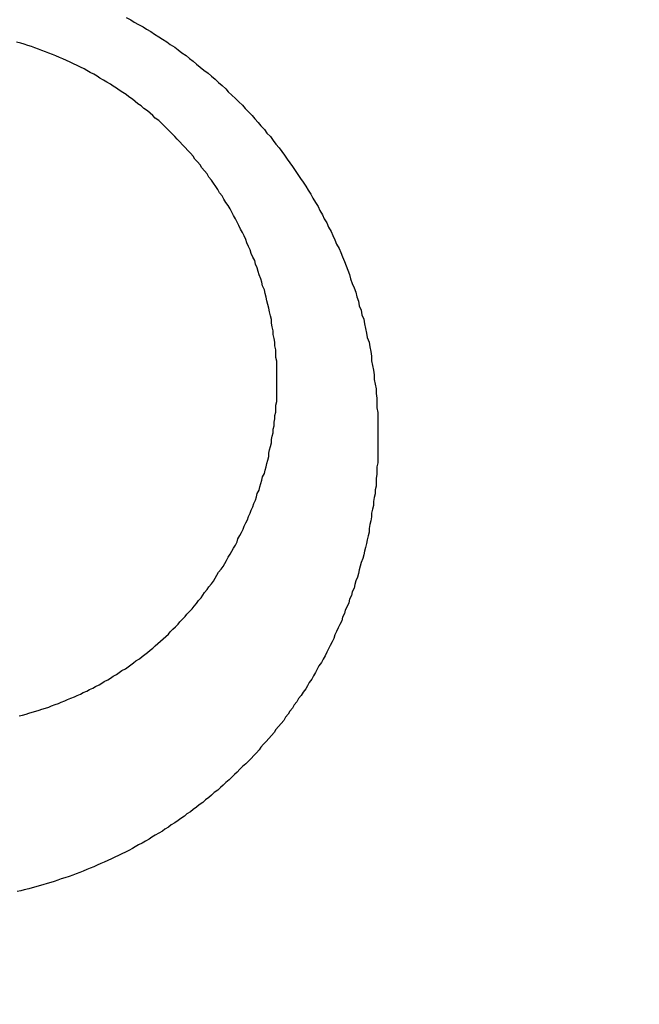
# Model space of a CAD drawing. Header units: millimetres. Extents: x 11979 to 23691, y 12825 to 41978.
# Tile 630 of 656: x 21626.115 to 21626.82, y 40483.169 to 40484.289. Entities that reach past the tile are written whole.
import ezdxf

# ---------------------------------------------------------------- set-up
doc = ezdxf.new("R2010")
doc.units = ezdxf.units.MM
for name, color, linetype in [('- niebieska cienka - izolacja', 120, 'Continuous'), ('-WYMIAR', 8, 'Continuous'), ('PROJEKTOWANE', 5, 'Continuous')]:
    doc.layers.add(name, color=color, linetype=linetype)
doc.styles.get("Standard").update_dxf_attribs({"font": 'arial.ttf'})
doc.dimstyles.new('CZA-KROPKA-50', dxfattribs={"dimtxt": 12, "dimasz": 1, "dimexe": 2, "dimexo": 25, "dimgap": 4, "dimtad": 1, "dimdec": 1, "dimrnd": 0.5, "dimzin": 9, "dimdsep": 46, "dimtxsty": 'Standard', "dimblk": 'CZA-KROPKA', "dimblk1": 'CZA-KROPKA', "dimblk2": 'CZA-KROPKA', "dimsah": 1, "dimcen": -20, "dimse1": 1, "dimse2": 1, "dimclrd": 8, "dimclre": 8, "dimclrt": 9, "dimadec": 0, "dimazin": 0, "dimtfac": 1, "dimtdec": 1, "dimtmove": 1, "dimatfit": 3, "dimldrblk": 'CZA-KROPKA', "dimfxl": 1, "dimtolj": 1, "dimtzin": 9, "dimarcsym": 0})

# ---------------------------------------------------------------- blocks, each defined once
blk = doc.blocks.new('CZA-KROPKA')
at = {"layer": '-WYMIAR', "linetype": 'ByBlock'}
for p, q in [((0, 10), (0, -10)), ((5, 0), (-5, 0))]:
    blk.add_line(p, q, dxfattribs=at)
at = {"layer": '-WYMIAR', "linetype": 'ByBlock', "const_width": 2.5}
blk.add_lwpolyline([(-1.25, 0, 1), (1.25, 0, 1)], format="xyb", close=True, dxfattribs=at)
blk = doc.blocks.new('*D1572')
at = {"layer": '-WYMIAR', "color": 8, "lineweight": -2}
blk.add_line((19929.2678, 40021.6846), (22203.2678, 40021.6846), dxfattribs=at)
at = {"layer": 'Defpoints', "color": 0}
for p in [(19928.2678, 40529.3414), (22204.2678, 40500.3414), (22204.2678, 40021.6846)]:
    blk.add_point(p, dxfattribs=at)
at = {"layer": '-WYMIAR', "color": 8, "lineweight": -2, "rotation": 180}
blk.add_blockref('CZA-KROPKA', (19928.2678, 40021.6846), dxfattribs=at)
at = {"layer": '-WYMIAR', "color": 8, "lineweight": -2}
blk.add_blockref('CZA-KROPKA', (22204.2678, 40021.6846), dxfattribs=at)
at = {"layer": '-WYMIAR', "color": 9, "insert": (21066.2678, 40031.8115), "char_height": 12, "attachment_point": 5}
blk.add_mtext('\\A1;2276', dxfattribs=at)
blk = doc.blocks.new('Pisuar NOVA PRO ze zintegrowanym ceramicznym sitkiem')
for points in [[(0.020813, -0.190499, 0), (0.020863, -0.190525, 0), (0.020903, -0.190551, 0), (0.020953, -0.190577, 0), (0.021003, -0.190605, 0), (0.021043, -0.190632, 0), (0.021093, -0.19066, 0), (0.021133, -0.190689, 0), (0.021183, -0.190718, 0), (0.021223, -0.190747, 0), (0.021273, -0.190777, 0), (0.021313, -0.190807, 0), (0.021363, -0.190837, 0), (0.021403, -0.190868, 0), (0.021443, -0.1909, 0), (0.021493, -0.190932, 0), (0.021533, -0.190964, 0), (0.021573, -0.190997, 0), (0.021613, -0.19103, 0), (0.021653, -0.191063, 0), (0.021693, -0.191097, 0), (0.021743, -0.191132, 0), (0.021783, -0.191166, 0), (0.021823, -0.191201, 0), (0.021863, -0.191237, 0), (0.021903, -0.191273, 0), (0.021943, -0.191309, 0), (0.021973, -0.191346, 0), (0.022013, -0.191383, 0), (0.022053, -0.19142, 0), (0.022093, -0.191458, 0), (0.022133, -0.191496, 0), (0.022163, -0.191534, 0), (0.022203, -0.191573, 0), (0.022243, -0.191612, 0), (0.022273, -0.191652, 0), (0.022313, -0.191692, 0), (0.022343, -0.191732, 0), (0.022383, -0.191772, 0), (0.022413, -0.191813, 0), (0.022453, -0.191854, 0), (0.022483, -0.191896, 0), (0.022513, -0.191938, 0), (0.022553, -0.19198, 0), (0.022583, -0.192022, 0), (0.022613, -0.192065, 0), (0.022643, -0.192108, 0), (0.022673, -0.192151, 0), (0.022703, -0.192195, 0), (0.022733, -0.192239, 0), (0.022763, -0.192283, 0), (0.022793, -0.192328, 0), (0.022823, -0.192373, 0), (0.022853, -0.192418, 0), (0.022883, -0.192463, 0), (0.022913, -0.192509, 0), (0.022933, -0.192555, 0), (0.022963, -0.192601, 0), (0.022993, -0.192647, 0), (0.023013, -0.192694, 0), (0.023043, -0.192741, 0), (0.023063, -0.192788, 0), (0.023093, -0.192835, 0), (0.023113, -0.192883, 0), (0.023143, -0.192931, 0), (0.023163, -0.192979, 0), (0.023183, -0.193027, 0), (0.023203, -0.193076, 0), (0.023233, -0.193124, 0), (0.023253, -0.193173, 0), (0.023273, -0.193222, 0), (0.023293, -0.193272, 0), (0.023313, -0.193321, 0), (0.023333, -0.193371, 0), (0.023353, -0.193421, 0), (0.023363, -0.193471, 0), (0.023383, -0.193522, 0), (0.023403, -0.193572, 0), (0.023423, -0.193623, 0), (0.023433, -0.193674, 0), (0.023453, -0.193725, 0), (0.023463, -0.193776, 0), (0.023483, -0.193827, 0), (0.023493, -0.193879, 0), (0.023513, -0.193931, 0), (0.023523, -0.193982, 0), (0.023533, -0.194034, 0), (0.023543, -0.194087, 0), (0.023553, -0.194139, 0), (0.023573, -0.194191, 0), (0.023583, -0.194244, 0), (0.023593, -0.194296, 0), (0.023603, -0.194349, 0), (0.023603, -0.194402, 0), (0.023613, -0.194455, 0), (0.023623, -0.194508, 0), (0.023633, -0.194561, 0), (0.023633, -0.194615, 0), (0.023643, -0.194668, 0), (0.023653, -0.194722, 0), (0.023653, -0.194775, 0), (0.023663, -0.194829, 0), (0.023663, -0.194882, 0), (0.023663, -0.194936, 0), (0.023673, -0.19499, 0), (0.023673, -0.195044, 0), (0.023673, -0.195098, 0), (0.023673, -0.195151, 0), (0.023673, -0.195205, 0), (0.023673, -0.195259, 0), (0.023673, -0.195313, 0), (0.023673, -0.195367, 0), (0.023673, -0.195421, 0), (0.023673, -0.195475, 0)], [(0.022523, -0.19467, 0), (0.022523, -0.194626, 0), (0.022523, -0.194583, 0), (0.022523, -0.194539, 0), (0.022523, -0.194495, 0), (0.022523, -0.194452, 0), (0.022523, -0.194408, 0), (0.022513, -0.194364, 0), (0.022513, -0.194321, 0), (0.022513, -0.194278, 0), (0.022503, -0.194234, 0), (0.022503, -0.194191, 0), (0.022493, -0.194148, 0), (0.022483, -0.194104, 0), (0.022483, -0.194061, 0), (0.022473, -0.194018, 0), (0.022463, -0.193975, 0), (0.022463, -0.193933, 0), (0.022453, -0.19389, 0), (0.022443, -0.193847, 0), (0.022433, -0.193805, 0), (0.022423, -0.193762, 0), (0.022413, -0.19372, 0), (0.022403, -0.193678, 0), (0.022393, -0.193636, 0), (0.022383, -0.193594, 0), (0.022363, -0.193552, 0), (0.022353, -0.19351, 0), (0.022343, -0.193469, 0), (0.022323, -0.193427, 0), (0.022313, -0.193386, 0), (0.022303, -0.193345, 0), (0.022283, -0.193304, 0), (0.022273, -0.193263, 0), (0.022253, -0.193223, 0), (0.022233, -0.193182, 0), (0.022223, -0.193142, 0), (0.022203, -0.193102, 0), (0.022183, -0.193062, 0), (0.022173, -0.193023, 0), (0.022153, -0.192983, 0), (0.022133, -0.192944, 0), (0.022113, -0.192905, 0), (0.022093, -0.192866, 0), (0.022073, -0.192828, 0), (0.022053, -0.192789, 0), (0.022033, -0.192751, 0), (0.022013, -0.192713, 0), (0.021993, -0.192676, 0), (0.021973, -0.192638, 0), (0.021943, -0.192601, 0), (0.021923, -0.192564, 0), (0.021903, -0.192527, 0), (0.021873, -0.192491, 0), (0.021853, -0.192455, 0), (0.021833, -0.192419, 0), (0.021803, -0.192383, 0), (0.021783, -0.192348, 0), (0.021753, -0.192313, 0), (0.021733, -0.192278, 0), (0.021703, -0.192243, 0), (0.021673, -0.192209, 0), (0.021653, -0.192175, 0), (0.021623, -0.192141, 0), (0.021593, -0.192108, 0), (0.021573, -0.192075, 0), (0.021543, -0.192042, 0), (0.021513, -0.19201, 0), (0.021483, -0.191977, 0), (0.021453, -0.191945, 0), (0.021423, -0.191914, 0), (0.021393, -0.191883, 0), (0.021363, -0.191852, 0), (0.021333, -0.191821, 0), (0.021303, -0.191791, 0), (0.021273, -0.191761, 0), (0.021243, -0.191731, 0), (0.021213, -0.191701, 0), (0.021183, -0.191672, 0), (0.021143, -0.191644, 0), (0.021113, -0.191615, 0), (0.021083, -0.191587, 0), (0.021053, -0.19156, 0), (0.021013, -0.191532, 0), (0.020983, -0.191505, 0), (0.020943, -0.191479, 0), (0.020913, -0.191453, 0), (0.020883, -0.191427, 0), (0.020843, -0.191401, 0), (0.020813, -0.191376, 0), (0.020773, -0.191351, 0), (0.020733, -0.191327, 0), (0.020703, -0.191303, 0), (0.020663, -0.191279, 0), (0.020633, -0.191256, 0), (0.020593, -0.191233, 0), (0.020553, -0.19121, 0), (0.020513, -0.191188, 0), (0.020483, -0.191166, 0), (0.020443, -0.191145, 0), (0.020403, -0.191124, 0), (0.020363, -0.191103, 0), (0.020333, -0.191083, 0), (0.020293, -0.191063, 0), (0.020253, -0.191044, 0), (0.020213, -0.191025, 0), (0.020173, -0.191006, 0), (0.020133, -0.190988, 0), (0.020093, -0.19097, 0), (0.020053, -0.190953, 0), (0.020013, -0.190936, 0), (0.019973, -0.19092, 0), (0.019933, -0.190904, 0), (0.019893, -0.190888, 0), (0.019853, -0.190873, 0), (0.019813, -0.190858, 0), (0.019773, -0.190844, 0), (0.019733, -0.19083, 0), (0.019693, -0.190816, 0), (0.019653, -0.190803, 0), (0.019613, -0.190791, 0), (0.019563, -0.190779, 0)], [(0.019593, -0.198441, 0), (0.019633, -0.198431, 0), (0.019673, -0.198421, 0), (0.019703, -0.19841, 0), (0.019743, -0.198399, 0), (0.019783, -0.198388, 0), (0.019823, -0.198377, 0), (0.019853, -0.198365, 0), (0.019893, -0.198352, 0), (0.019933, -0.19834, 0), (0.019963, -0.198326, 0), (0.020003, -0.198313, 0), (0.020043, -0.198299, 0), (0.020073, -0.198285, 0), (0.020113, -0.198271, 0), (0.020143, -0.198256, 0), (0.020183, -0.19824, 0), (0.020223, -0.198225, 0), (0.020253, -0.198209, 0), (0.020293, -0.198193, 0), (0.020323, -0.198176, 0), (0.020363, -0.198159, 0), (0.020393, -0.198141, 0), (0.020433, -0.198124, 0), (0.020463, -0.198105, 0), (0.020503, -0.198087, 0), (0.020533, -0.198068, 0), (0.020563, -0.198049, 0), (0.020603, -0.198029, 0), (0.020633, -0.19801, 0), (0.020663, -0.197989, 0), (0.020703, -0.197969, 0), (0.020733, -0.197948, 0), (0.020763, -0.197926, 0), (0.020803, -0.197905, 0), (0.020833, -0.197883, 0), (0.020863, -0.19786, 0), (0.020893, -0.197838, 0), (0.020923, -0.197814, 0), (0.020963, -0.197791, 0), (0.020993, -0.197767, 0), (0.021023, -0.197743, 0), (0.021053, -0.197719, 0), (0.021083, -0.197694, 0), (0.021113, -0.197669, 0), (0.021143, -0.197643, 0), (0.021173, -0.197617, 0), (0.021203, -0.197591, 0), (0.021233, -0.197565, 0), (0.021263, -0.197538, 0), (0.021293, -0.197511, 0), (0.021313, -0.197483, 0), (0.021343, -0.197455, 0), (0.021373, -0.197427, 0), (0.021403, -0.197399, 0), (0.021423, -0.19737, 0), (0.021453, -0.197341, 0), (0.021483, -0.197312, 0), (0.021503, -0.197282, 0), (0.021533, -0.197253, 0), (0.021563, -0.197222, 0), (0.021583, -0.197192, 0), (0.021613, -0.197161, 0), (0.021633, -0.19713, 0), (0.021663, -0.197099, 0), (0.021683, -0.197068, 0), (0.021703, -0.197036, 0), (0.021733, -0.197004, 0), (0.021753, -0.196972, 0), (0.021783, -0.19694, 0), (0.021803, -0.196907, 0), (0.021823, -0.196874, 0), (0.021843, -0.196841, 0), (0.021863, -0.196807, 0), (0.021893, -0.196774, 0), (0.021913, -0.19674, 0), (0.021933, -0.196706, 0), (0.021953, -0.196672, 0), (0.021973, -0.196637, 0), (0.021993, -0.196603, 0), (0.022013, -0.196568, 0), (0.022033, -0.196533, 0), (0.022053, -0.196498, 0), (0.022073, -0.196463, 0), (0.022083, -0.196427, 0), (0.022103, -0.196391, 0), (0.022123, -0.196355, 0), (0.022143, -0.196319, 0), (0.022153, -0.196283, 0), (0.022173, -0.196247, 0), (0.022193, -0.19621, 0), (0.022203, -0.196173, 0), (0.022223, -0.196137, 0), (0.022233, -0.1961, 0), (0.022253, -0.196063, 0), (0.022263, -0.196025, 0), (0.022283, -0.195988, 0), (0.022293, -0.19595, 0), (0.022303, -0.195913, 0), (0.022323, -0.195875, 0), (0.022333, -0.195837, 0), (0.022343, -0.195799, 0), (0.022353, -0.195761, 0), (0.022363, -0.195723, 0), (0.022383, -0.195685, 0), (0.022393, -0.195647, 0), (0.022403, -0.195608, 0), (0.022413, -0.19557, 0), (0.022423, -0.195531, 0), (0.022433, -0.195492, 0), (0.022433, -0.195454, 0), (0.022443, -0.195415, 0), (0.022453, -0.195376, 0), (0.022463, -0.195337, 0), (0.022463, -0.195298, 0), (0.022473, -0.195259, 0), (0.022483, -0.19522, 0), (0.022483, -0.195181, 0), (0.022493, -0.195142, 0), (0.022493, -0.195102, 0), (0.022503, -0.195063, 0), (0.022503, -0.195024, 0), (0.022513, -0.194985, 0), (0.022513, -0.194945, 0), (0.022513, -0.194906, 0), (0.022523, -0.194867, 0), (0.022523, -0.194827, 0), (0.022523, -0.194788, 0), (0.022523, -0.194749, 0), (0.022523, -0.194709, 0), (0.022523, -0.19467, 0)], [(0.023673, -0.195475, 0), (0.023673, -0.195519, 0), (0.023673, -0.195563, 0), (0.023663, -0.195607, 0), (0.023663, -0.195651, 0), (0.023663, -0.195695, 0), (0.023653, -0.195739, 0), (0.023653, -0.195783, 0), (0.023653, -0.195827, 0), (0.023643, -0.195871, 0), (0.023643, -0.195915, 0), (0.023633, -0.195959, 0), (0.023623, -0.196003, 0), (0.023623, -0.196047, 0), (0.023613, -0.19609, 0), (0.023603, -0.196134, 0), (0.023603, -0.196178, 0), (0.023593, -0.196221, 0), (0.023583, -0.196265, 0), (0.023573, -0.196308, 0), (0.023573, -0.196351, 0), (0.023563, -0.196394, 0), (0.023553, -0.196438, 0), (0.023543, -0.196481, 0), (0.023533, -0.196524, 0), (0.023523, -0.196566, 0), (0.023513, -0.196609, 0), (0.023503, -0.196652, 0), (0.023483, -0.196695, 0), (0.023473, -0.196737, 0), (0.023463, -0.196779, 0), (0.023453, -0.196822, 0), (0.023443, -0.196864, 0), (0.023423, -0.196906, 0), (0.023413, -0.196948, 0), (0.023403, -0.19699, 0), (0.023383, -0.197031, 0), (0.023373, -0.197073, 0), (0.023353, -0.197114, 0), (0.023343, -0.197155, 0), (0.023323, -0.197197, 0), (0.023303, -0.197238, 0), (0.023293, -0.197278, 0), (0.023273, -0.197319, 0), (0.023263, -0.19736, 0), (0.023243, -0.1974, 0), (0.023223, -0.19744, 0), (0.023203, -0.19748, 0), (0.023183, -0.19752, 0), (0.023173, -0.19756, 0), (0.023153, -0.197599, 0), (0.023133, -0.197639, 0), (0.023113, -0.197678, 0), (0.023093, -0.197717, 0), (0.023073, -0.197756, 0), (0.023053, -0.197794, 0), (0.023033, -0.197833, 0), (0.023003, -0.197871, 0), (0.022983, -0.197909, 0), (0.022963, -0.197947, 0), (0.022943, -0.197985, 0), (0.022923, -0.198022, 0), (0.022893, -0.19806, 0), (0.022873, -0.198097, 0), (0.022853, -0.198134, 0), (0.022823, -0.198171, 0), (0.022803, -0.198207, 0), (0.022773, -0.198244, 0), (0.022753, -0.19828, 0), (0.022723, -0.198316, 0), (0.022703, -0.198351, 0), (0.022673, -0.198387, 0), (0.022653, -0.198422, 0), (0.022623, -0.198457, 0), (0.022603, -0.198492, 0), (0.022573, -0.198527, 0), (0.022543, -0.198561, 0), (0.022513, -0.198595, 0), (0.022493, -0.198629, 0), (0.022463, -0.198663, 0), (0.022433, -0.198696, 0), (0.022403, -0.19873, 0), (0.022373, -0.198763, 0), (0.022343, -0.198795, 0), (0.022323, -0.198828, 0), (0.022293, -0.19886, 0), (0.022263, -0.198892, 0), (0.022233, -0.198924, 0), (0.022203, -0.198955, 0), (0.022173, -0.198987, 0), (0.022133, -0.199018, 0), (0.022103, -0.199048, 0), (0.022073, -0.199079, 0), (0.022043, -0.199109, 0), (0.022013, -0.199139, 0), (0.021983, -0.199169, 0), (0.021943, -0.199198, 0), (0.021913, -0.199228, 0), (0.021883, -0.199256, 0), (0.021853, -0.199285, 0), (0.021813, -0.199313, 0), (0.021783, -0.199342, 0), (0.021753, -0.199369, 0), (0.021713, -0.199397, 0), (0.021683, -0.199424, 0), (0.021643, -0.199451, 0), (0.021613, -0.199478, 0), (0.021573, -0.199504, 0), (0.021543, -0.19953, 0), (0.021503, -0.199556, 0), (0.021473, -0.199582, 0), (0.021433, -0.199607, 0), (0.021403, -0.199632, 0), (0.021363, -0.199657, 0), (0.021323, -0.199681, 0), (0.021293, -0.199705, 0), (0.021253, -0.199729, 0), (0.021223, -0.199752, 0), (0.021183, -0.199775, 0), (0.021143, -0.199798, 0), (0.021103, -0.199821, 0), (0.021073, -0.199843, 0), (0.021033, -0.199865, 0), (0.020993, -0.199887, 0), (0.020953, -0.199908, 0), (0.020913, -0.199929, 0), (0.020883, -0.19995, 0), (0.020843, -0.19997, 0), (0.020803, -0.19999, 0), (0.020763, -0.20001, 0), (0.020723, -0.200029, 0), (0.020683, -0.200048, 0), (0.020643, -0.200067, 0), (0.020603, -0.200086, 0), (0.020563, -0.200104, 0), (0.020523, -0.200121, 0), (0.020483, -0.200139, 0), (0.020443, -0.200156, 0), (0.020403, -0.200173, 0), (0.020363, -0.200189, 0), (0.020323, -0.200205, 0), (0.020283, -0.200221, 0), (0.020243, -0.200237, 0), (0.020203, -0.200252, 0), (0.020163, -0.200267, 0), (0.020113, -0.200281, 0), (0.020073, -0.200295, 0), (0.020033, -0.200309, 0), (0.019993, -0.200323, 0), (0.019953, -0.200336, 0), (0.019913, -0.200348, 0), (0.019863, -0.200361, 0), (0.019823, -0.200373, 0), (0.019783, -0.200385, 0), (0.019743, -0.200396, 0), (0.019703, -0.200407, 0), (0.019653, -0.200418, 0), (0.019613, -0.200429, 0), (0.019573, -0.200439, 0)]]:
    blk.add_polyline3d(points)

msp = doc.modelspace()

# ---------------------------------------------------------------- hatches: boundary and pattern name
at = {"layer": '- niebieska cienka - izolacja'}
h = msp.add_hatch(dxfattribs=at)
h.set_pattern_fill('ANSI31', color=5, scale=10)
h.set_pattern_definition([(315, (8112.473, 14221.135), (19.7999996, -4e-15), [3.394112, -24.607316]), (315, (8112.473, 14240.935), (19.7999996, -4e-15), [3.394112, -24.607316]), (315, (8126.073, 14214.135), (19.7999996, -4e-15), [3.959798, -24.04163]), (315, (8126.073, 14233.935), (19.7999996, -4e-15), [3.959798, -24.04163]), (0, (8122.273, 14219.935), (0, 19.8), [0.2, -19.6]), (90, (8122.473, 14219.935), (-19.8, 1e-15), [0.2, -19.6]), (0, (8122.473, 14220.135), (0, 19.8), [0.2, -19.6]), (0, (8122.673, 14220.135), (0, 19.8), [0.2, -19.6]), (0, (8122.873, 14220.135), (0, 19.8), [0.2, -19.6]), (0, (8123.073, 14220.135), (0, 19.8), [0.2, -19.6]), (90, (8123.273, 14219.935), (-19.8, 1e-15), [0.2, -19.6]), (0, (8123.273, 14219.935), (0, 19.8), [0.2, -19.6]), (90, (8123.473, 14219.735), (-19.8, 1e-15), [0.2, -19.6]), (0, (8123.473, 14219.735), (0, 19.8), [0.2, -19.6]), (90, (8123.673, 14219.535), (-19.8, 1e-15), [0.2, -19.6]), (90, (8123.673, 14219.335), (-19.8, 1e-15), [0.2, -19.6]), (90, (8123.673, 14219.135), (-19.8, 1e-15), [0.2, -19.6]), (90, (8123.673, 14218.935), (-19.8, 1e-15), [0.2, -19.6]), (0, (8123.473, 14218.935), (0, 19.8), [0.2, -19.6]), (90, (8123.473, 14218.735), (-19.8, 1e-15), [0.2, -19.6]), (0, (8123.273, 14218.735), (0, 19.8), [0.2, -19.6]), (90, (8123.273, 14218.535), (-19.8, 1e-15), [0.2, -19.6]), (0, (8123.073, 14218.535), (0, 19.8), [0.2, -19.6]), (0, (8122.873, 14218.535), (0, 19.8), [0.2, -19.6]), (0, (8122.673, 14218.535), (0, 19.8), [0.2, -19.6]), (0, (8122.473, 14218.535), (0, 19.8), [0.2, -19.6]), (90, (8122.473, 14218.535), (-19.8, 1e-15), [0.2, -19.6]), (0, (8122.273, 14218.735), (0, 19.8), [0.2, -19.6]), (90, (8122.273, 14218.735), (-19.8, 1e-15), [0.2, -19.6]), (0, (8122.073, 14218.935), (0, 19.8), [0.2, -19.6]), (90, (8122.073, 14218.935), (-19.8, 1e-15), [0.2, -19.6]), (90, (8122.073, 14219.135), (-19.8, 1e-15), [0.2, -19.6]), (90, (8122.073, 14219.335), (-19.8, 1e-15), [0.2, -19.6]), (90, (8122.073, 14219.535), (-19.8, 1e-15), [0.2, -19.6]), (0, (8122.073, 14219.735), (0, 19.8), [0.2, -19.6]), (90, (8122.273, 14219.735), (-19.8, 1e-15), [0.2, -19.6]), (90, (8119.273, 14202.735), (-19.8, 1e-15), [0.2, -19.6]), (0, (8119.073, 14202.735), (0, 19.8), [0.2, -19.6]), (90, (8119.073, 14202.535), (-19.8, 1e-15), [0.2, -19.6]), (90, (8119.073, 14202.335), (-19.8, 1e-15), [0.2, -19.6]), (90, (8119.073, 14202.135), (-19.8, 1e-15), [0.2, -19.6]), (90, (8119.073, 14201.935), (-19.8, 1e-15), [0.2, -19.6]), (0, (8119.073, 14201.935), (0, 19.8), [0.2, -19.6]), (90, (8119.273, 14201.735), (-19.8, 1e-15), [0.2, -19.6]), (0, (8119.273, 14201.735), (0, 19.8), [0.2, -19.6]), (90, (8119.473, 14201.535), (-19.8, 1e-15), [0.2, -19.6]), (0, (8119.473, 14201.535), (0, 19.8), [0.2, -19.6]), (90, (8119.673, 14201.335), (-19.8, 1e-15), [0.2, -19.6]), (0, (8119.673, 14201.335), (0, 19.8), [0.2, -19.6]), (0, (8119.873, 14201.335), (0, 19.8), [0.2, -19.6]), (0, (8120.073, 14201.335), (0, 19.8), [0.2, -19.6]), (0, (8120.273, 14201.335), (0, 19.8), [0.2, -19.6]), (90, (8120.473, 14201.335), (-19.8, 1e-15), [0.2, -19.6]), (0, (8120.473, 14201.535), (0, 19.8), [0.2, -19.6]), (90, (8120.673, 14201.535), (-19.8, 1e-15), [0.2, -19.6]), (0, (8120.673, 14201.735), (0, 19.8), [0.2, -19.6]), (90, (8120.873, 14201.735), (-19.8, 1e-15), [0.2, -19.6]), (0, (8120.873, 14201.935), (0, 19.8), [0.2, -19.6]), (90, (8121.073, 14201.935), (-19.8, 1e-15), [0.2, -19.6]), (90, (8121.073, 14202.135), (-19.8, 1e-15), [0.2, -19.6]), (90, (8121.073, 14202.335), (-19.8, 1e-15), [0.2, -19.6]), (90, (8121.073, 14202.535), (-19.8, 1e-15), [0.2, -19.6]), (0, (8120.873, 14202.735), (0, 19.8), [0.2, -19.6]), (90, (8120.873, 14202.735), (-19.8, 1e-15), [0.2, -19.6]), (0, (8120.673, 14202.935), (0, 19.8), [0.2, -19.6]), (90, (8120.673, 14202.935), (-19.8, 1e-15), [0.2, -19.6]), (0, (8120.473, 14203.135), (0, 19.8), [0.2, -19.6]), (90, (8120.473, 14203.135), (-19.8, 1e-15), [0.2, -19.6]), (0, (8120.273, 14203.335), (0, 19.8), [0.2, -19.6]), (0, (8120.073, 14203.335), (0, 19.8), [0.2, -19.6]), (0, (8119.873, 14203.335), (0, 19.8), [0.2, -19.6]), (0, (8119.673, 14203.335), (0, 19.8), [0.2, -19.6]), (90, (8119.673, 14203.135), (-19.8, 1e-15), [0.2, -19.6]), (0, (8119.473, 14203.135), (0, 19.8), [0.2, -19.6]), (90, (8119.473, 14202.935), (-19.8, 1e-15), [0.2, -19.6]), (0, (8119.273, 14202.935), (0, 19.8), [0.2, -19.6]), (90, (8122.273, 14203.335), (-19.8, 1e-15), [0.2, -19.6]), (0, (8122.273, 14203.535), (0, 19.8), [0.2, -19.6]), (90, (8122.473, 14203.535), (-19.8, 1e-15), [0.2, -19.6]), (0, (8122.473, 14203.735), (0, 19.8), [0.2, -19.6]), (0, (8122.673, 14203.735), (0, 19.8), [0.2, -19.6]), (0, (8122.873, 14203.735), (0, 19.8), [0.2, -19.6]), (0, (8123.073, 14203.735), (0, 19.8), [0.2, -19.6]), (0, (8123.273, 14203.735), (0, 19.8), [0.2, -19.6]), (0, (8123.473, 14203.735), (0, 19.8), [0.2, -19.6]), (90, (8123.673, 14203.535), (-19.8, 1e-15), [0.2, -19.6]), (0, (8123.673, 14203.535), (0, 19.8), [0.2, -19.6]), (90, (8123.873, 14203.335), (-19.8, 1e-15), [0.2, -19.6]), (0, (8123.873, 14203.335), (0, 19.8), [0.2, -19.6]), (90, (8124.073, 14203.135), (-19.8, 1e-15), [0.2, -19.6]), (0, (8124.073, 14203.135), (0, 19.8), [0.2, -19.6]), (90, (8124.273, 14202.935), (-19.8, 1e-15), [0.2, -19.6]), (90, (8124.273, 14202.735), (-19.8, 1e-15), [0.2, -19.6]), (90, (8124.273, 14202.535), (-19.8, 1e-15), [0.2, -19.6]), (90, (8124.273, 14202.335), (-19.8, 1e-15), [0.2, -19.6]), (90, (8124.273, 14202.135), (-19.8, 1e-15), [0.2, -19.6]), (90, (8124.273, 14201.935), (-19.8, 1e-15), [0.2, -19.6]), (0, (8124.073, 14201.935), (0, 19.8), [0.2, -19.6]), (90, (8124.073, 14201.735), (-19.8, 1e-15), [0.2, -19.6]), (0, (8123.873, 14201.735), (0, 19.8), [0.2, -19.6]), (90, (8123.873, 14201.535), (-19.8, 1e-15), [0.2, -19.6]), (0, (8123.673, 14201.535), (0, 19.8), [0.2, -19.6]), (90, (8123.673, 14201.335), (-19.8, 1e-15), [0.2, -19.6]), (0, (8123.473, 14201.335), (0, 19.8), [0.2, -19.6]), (0, (8123.273, 14201.335), (0, 19.8), [0.2, -19.6]), (0, (8123.073, 14201.335), (0, 19.8), [0.2, -19.6]), (0, (8122.873, 14201.335), (0, 19.8), [0.2, -19.6]), (0, (8122.673, 14201.335), (0, 19.8), [0.2, -19.6]), (0, (8122.473, 14201.335), (0, 19.8), [0.2, -19.6]), (90, (8122.473, 14201.335), (-19.8, 1e-15), [0.2, -19.6]), (0, (8122.273, 14201.535), (0, 19.8), [0.2, -19.6]), (90, (8122.273, 14201.535), (-19.8, 1e-15), [0.2, -19.6]), (0, (8122.073, 14201.735), (0, 19.8), [0.2, -19.6]), (90, (8122.073, 14201.735), (-19.8, 1e-15), [0.2, -19.6]), (0, (8121.873, 14201.935), (0, 19.8), [0.2, -19.6]), (90, (8121.873, 14201.935), (-19.8, 1e-15), [0.2, -19.6]), (90, (8121.873, 14202.135), (-19.8, 1e-15), [0.2, -19.6]), (90, (8121.873, 14202.335), (-19.8, 1e-15), [0.2, -19.6]), (90, (8121.873, 14202.535), (-19.8, 1e-15), [0.2, -19.6]), (90, (8121.873, 14202.735), (-19.8, 1e-15), [0.2, -19.6]), (90, (8121.873, 14202.935), (-19.8, 1e-15), [0.2, -19.6]), (0, (8121.873, 14203.135), (0, 19.8), [0.2, -19.6]), (90, (8122.073, 14203.135), (-19.8, 1e-15), [0.2, -19.6]), (0, (8122.073, 14203.335), (0, 19.8), [0.2, -19.6]), (0, (8114.073, 14217.935), (0, 19.8), [0.2, -19.6]), (90, (8114.273, 14217.935), (-19.8, 1e-15), [0.2, -19.6]), (0, (8114.273, 14218.135), (0, 19.8), [0.2, -19.6]), (0, (8114.473, 14218.135), (0, 19.8), [0.2, -19.6]), (0, (8114.673, 14218.135), (0, 19.8), [0.2, -19.6]), (0, (8114.873, 14218.135), (0, 19.8), [0.2, -19.6]), (90, (8115.073, 14217.935), (-19.8, 1e-15), [0.2, -19.6]), (0, (8115.073, 14217.935), (0, 19.8), [0.2, -19.6]), (90, (8115.273, 14217.735), (-19.8, 1e-15), [0.2, -19.6]), (0, (8115.273, 14217.735), (0, 19.8), [0.2, -19.6]), (90, (8115.473, 14217.535), (-19.8, 1e-15), [0.2, -19.6]), (90, (8115.473, 14217.335), (-19.8, 1e-15), [0.2, -19.6]), (90, (8115.473, 14217.135), (-19.8, 1e-15), [0.2, -19.6]), (90, (8115.473, 14216.935), (-19.8, 1e-15), [0.2, -19.6]), (0, (8115.273, 14216.935), (0, 19.8), [0.2, -19.6]), (90, (8115.273, 14216.735), (-19.8, 1e-15), [0.2, -19.6]), (0, (8115.073, 14216.735), (0, 19.8), [0.2, -19.6]), (90, (8115.073, 14216.535), (-19.8, 1e-15), [0.2, -19.6]), (0, (8114.873, 14216.535), (0, 19.8), [0.2, -19.6]), (0, (8114.673, 14216.535), (0, 19.8), [0.2, -19.6]), (0, (8114.473, 14216.535), (0, 19.8), [0.2, -19.6]), (0, (8114.273, 14216.535), (0, 19.8), [0.2, -19.6]), (90, (8114.273, 14216.535), (-19.8, 1e-15), [0.2, -19.6]), (0, (8114.073, 14216.735), (0, 19.8), [0.2, -19.6]), (90, (8114.073, 14216.735), (-19.8, 1e-15), [0.2, -19.6]), (0, (8113.873, 14216.935), (0, 19.8), [0.2, -19.6]), (90, (8113.873, 14216.935), (-19.8, 1e-15), [0.2, -19.6]), (90, (8113.873, 14217.135), (-19.8, 1e-15), [0.2, -19.6]), (90, (8113.873, 14217.335), (-19.8, 1e-15), [0.2, -19.6]), (90, (8113.873, 14217.535), (-19.8, 1e-15), [0.2, -19.6]), (0, (8113.873, 14217.735), (0, 19.8), [0.2, -19.6]), (90, (8114.073, 14217.735), (-19.8, 1e-15), [0.2, -19.6]), (90, (8111.073, 14216.735), (-19.8, 1e-15), [0.2, -19.6]), (0, (8111.073, 14216.935), (0, 19.8), [0.2, -19.6]), (90, (8111.273, 14216.935), (-19.8, 1e-15), [0.2, -19.6]), (0, (8111.273, 14217.135), (0, 19.8), [0.2, -19.6]), (0, (8111.473, 14217.135), (0, 19.8), [0.2, -19.6]), (0, (8111.673, 14217.135), (0, 19.8), [0.2, -19.6]), (0, (8111.873, 14217.135), (0, 19.8), [0.2, -19.6]), (0, (8112.073, 14217.135), (0, 19.8), [0.2, -19.6]), (0, (8112.273, 14217.135), (0, 19.8), [0.2, -19.6]), (90, (8112.473, 14216.935), (-19.8, 1e-15), [0.2, -19.6]), (0, (8112.473, 14216.935), (0, 19.8), [0.2, -19.6]), (90, (8112.673, 14216.735), (-19.8, 1e-15), [0.2, -19.6]), (0, (8112.673, 14216.735), (0, 19.8), [0.2, -19.6]), (90, (8112.873, 14216.535), (-19.8, 1e-15), [0.2, -19.6]), (0, (8112.873, 14216.535), (0, 19.8), [0.2, -19.6]), (90, (8113.073, 14216.335), (-19.8, 1e-15), [0.2, -19.6]), (90, (8113.073, 14216.135), (-19.8, 1e-15), [0.2, -19.6]), (90, (8113.073, 14215.935), (-19.8, 1e-15), [0.2, -19.6]), (90, (8113.073, 14215.735), (-19.8, 1e-15), [0.2, -19.6]), (90, (8113.073, 14215.535), (-19.8, 1e-15), [0.2, -19.6]), (90, (8113.073, 14215.335), (-19.8, 1e-15), [0.2, -19.6]), (0, (8112.873, 14215.335), (0, 19.8), [0.2, -19.6]), (90, (8112.873, 14215.135), (-19.8, 1e-15), [0.2, -19.6]), (0, (8112.673, 14215.135), (0, 19.8), [0.2, -19.6]), (90, (8112.673, 14214.935), (-19.8, 1e-15), [0.2, -19.6]), (0, (8112.473, 14214.935), (0, 19.8), [0.2, -19.6]), (90, (8112.473, 14214.735), (-19.8, 1e-15), [0.2, -19.6]), (0, (8112.273, 14214.735), (0, 19.8), [0.2, -19.6]), (0, (8112.073, 14214.735), (0, 19.8), [0.2, -19.6]), (0, (8111.873, 14214.735), (0, 19.8), [0.2, -19.6]), (0, (8111.673, 14214.735), (0, 19.8), [0.2, -19.6]), (0, (8111.473, 14214.735), (0, 19.8), [0.2, -19.6]), (0, (8111.273, 14214.735), (0, 19.8), [0.2, -19.6]), (90, (8111.273, 14214.735), (-19.8, 1e-15), [0.2, -19.6]), (0, (8111.073, 14214.935), (0, 19.8), [0.2, -19.6]), (90, (8111.073, 14214.935), (-19.8, 1e-15), [0.2, -19.6]), (0, (8110.873, 14215.135), (0, 19.8), [0.2, -19.6]), (90, (8110.873, 14215.135), (-19.8, 1e-15), [0.2, -19.6]), (0, (8110.673, 14215.335), (0, 19.8), [0.2, -19.6]), (90, (8110.673, 14215.335), (-19.8, 1e-15), [0.2, -19.6]), (90, (8110.673, 14215.535), (-19.8, 1e-15), [0.2, -19.6]), (90, (8110.673, 14215.735), (-19.8, 1e-15), [0.2, -19.6]), (90, (8110.673, 14215.935), (-19.8, 1e-15), [0.2, -19.6]), (90, (8110.673, 14216.135), (-19.8, 1e-15), [0.2, -19.6]), (90, (8110.673, 14216.335), (-19.8, 1e-15), [0.2, -19.6]), (0, (8110.673, 14216.535), (0, 19.8), [0.2, -19.6]), (90, (8110.873, 14216.535), (-19.8, 1e-15), [0.2, -19.6]), (0, (8110.873, 14216.735), (0, 19.8), [0.2, -19.6]), (90, (8113.273, 14214.335), (-19.8, 1e-15), [0.2, -19.6]), (0, (8113.073, 14214.335), (0, 19.8), [0.2, -19.6]), (90, (8113.073, 14214.135), (-19.8, 1e-15), [0.2, -19.6]), (90, (8113.073, 14213.935), (-19.8, 1e-15), [0.2, -19.6]), (90, (8113.073, 14213.735), (-19.8, 1e-15), [0.2, -19.6]), (90, (8113.073, 14213.535), (-19.8, 1e-15), [0.2, -19.6]), (0, (8113.073, 14213.535), (0, 19.8), [0.2, -19.6]), (90, (8113.273, 14213.335), (-19.8, 1e-15), [0.2, -19.6]), (0, (8113.273, 14213.335), (0, 19.8), [0.2, -19.6]), (90, (8113.473, 14213.135), (-19.8, 1e-15), [0.2, -19.6]), (0, (8113.473, 14213.135), (0, 19.8), [0.2, -19.6]), (90, (8113.673, 14212.935), (-19.8, 1e-15), [0.2, -19.6]), (0, (8113.673, 14212.935), (0, 19.8), [0.2, -19.6]), (0, (8113.873, 14212.935), (0, 19.8), [0.2, -19.6]), (0, (8114.073, 14212.935), (0, 19.8), [0.2, -19.6]), (0, (8114.273, 14212.935), (0, 19.8), [0.2, -19.6]), (90, (8114.473, 14212.935), (-19.8, 1e-15), [0.2, -19.6]), (0, (8114.473, 14213.135), (0, 19.8), [0.2, -19.6]), (90, (8114.673, 14213.135), (-19.8, 1e-15), [0.2, -19.6]), (0, (8114.673, 14213.335), (0, 19.8), [0.2, -19.6]), (90, (8114.873, 14213.335), (-19.8, 1e-15), [0.2, -19.6]), (0, (8114.873, 14213.535), (0, 19.8), [0.2, -19.6]), (90, (8115.073, 14213.535), (-19.8, 1e-15), [0.2, -19.6]), (90, (8115.073, 14213.735), (-19.8, 1e-15), [0.2, -19.6]), (90, (8115.073, 14213.935), (-19.8, 1e-15), [0.2, -19.6]), (90, (8115.073, 14214.135), (-19.8, 1e-15), [0.2, -19.6]), (0, (8114.873, 14214.335), (0, 19.8), [0.2, -19.6]), (90, (8114.873, 14214.335), (-19.8, 1e-15), [0.2, -19.6]), (0, (8114.673, 14214.535), (0, 19.8), [0.2, -19.6]), (90, (8114.673, 14214.535), (-19.8, 1e-15), [0.2, -19.6]), (0, (8114.473, 14214.735), (0, 19.8), [0.2, -19.6]), (90, (8114.473, 14214.735), (-19.8, 1e-15), [0.2, -19.6]), (0, (8114.273, 14214.935), (0, 19.8), [0.2, -19.6]), (0, (8114.073, 14214.935), (0, 19.8), [0.2, -19.6]), (0, (8113.873, 14214.935), (0, 19.8), [0.2, -19.6]), (0, (8113.673, 14214.935), (0, 19.8), [0.2, -19.6]), (90, (8113.673, 14214.735), (-19.8, 1e-15), [0.2, -19.6]), (0, (8113.473, 14214.735), (0, 19.8), [0.2, -19.6]), (90, (8113.473, 14214.535), (-19.8, 1e-15), [0.2, -19.6]), (0, (8113.273, 14214.535), (0, 19.8), [0.2, -19.6]), (315, (8123.673, 14206.535), (19.7999996, -4e-15), [4.24264, -23.758788]), (315, (8123.673, 14226.335), (19.7999996, -4e-15), [4.24264, -23.758788]), (315, (8119.673, 14204.135), (19.7999996, -4e-15), [3.959798, -24.04163]), (315, (8119.673, 14223.935), (19.7999996, -4e-15), [3.959798, -24.04163]), (315, (8116.073, 14210.935), (19.7999996, -4e-15), [4.24264, -23.758788]), (315, (8116.073, 14230.735), (19.7999996, -4e-15), [4.24264, -23.758788]), (315, (8113.473, 14216.735), (19.7999996, -4e-15), [3.676956, -24.324474]), (315, (8113.473, 14236.535), (19.7999996, -4e-15), [3.676956, -24.324474]), (315, (8120.273, 14212.535), (19.7999996, -4e-15), [4.24264, -23.758788]), (315, (8120.273, 14232.335), (19.7999996, -4e-15), [4.24264, -23.758788]), (315, (8118.273, 14218.335), (19.7999996, -4e-15), [3.676956, -24.324474]), (315, (8118.273, 14238.135), (19.7999996, -4e-15), [3.676956, -24.324474]), (315, (8116.473, 14203.935), (19.7999996, -4e-15), [3.676956, -24.324474]), (315, (8116.473, 14223.735), (19.7999996, -4e-15), [3.676956, -24.324474]), (315, (8109.073, 14206.935), (19.7999996, -4e-15), [3.676956, -24.324474]), (315, (8109.073, 14226.735), (19.7999996, -4e-15), [3.676956, -24.324474])])
h.paths.add_polyline_path([(21952.2678, 40503.3414), (21958.2678, 40503.3414), (21958.2678, 40413.3414), (21972.2678, 40413.3414), (21972.2678, 40407.3414), (21932.2678, 40407.3414), (21932.2678, 40413.3414), (21952.2678, 40413.3414)])
h.paths.add_polyline_path([(21840.2678, 40346.3414), (21852.2678, 40346.3414), (21852.2678, 40503.3414), (21840.2678, 40503.3414)])
h.paths.add_polyline_path([(21673.2678, 40403.3414), (21670.6346, 40403.3414), (21670.6346, 40391.3414), (21690.6346, 40391.3414), (21690.6346, 40403.3414), (21685.2678, 40403.3414), (21685.2678, 40457.3914, 0.043228), (21673.2678, 40455.8323)])
h.paths.add_polyline_path([(21782.2678, 40391.3414), (21782.2678, 40400.3414), (21797.2427, 40400.3414), (21797.2427, 40403.3414), (21840.2678, 40403.3414), (21840.2678, 40391.3414)])
h.paths.add_polyline_path([(21673.2678, 40455.8323, -0.043228), (21685.2678, 40457.3914), (21685.2678, 40503.3414), (21673.2678, 40503.3414)])
h.paths.add_polyline_path([(21571.2678, 40391.3414), (21580.6346, 40391.3414), (21580.6346, 40403.3414), (21571.2678, 40403.3414)])
h.paths.add_polyline_path([(21782.2678, 40400.3414), (21797.2427, 40400.3414), (21797.2427, 40403.3414), (21782.2678, 40403.3414)])
h.paths.add_polyline_path([(21978.2678, 40407.3414), (21978.2678, 40413.3414), (21972.2678, 40413.3414), (21972.2678, 40407.3414)])
h.paths.add_polyline_path([(21819.2064, 40363.4703), (21837.2801, 40363.4703), (21837.2801, 40396.2125), (21819.2064, 40396.2125)], flags=24)

# ---------------------------------------------------------------- block references
at = {"layer": 'PROJEKTOWANE', "xscale": 100, "yscale": 100, "zscale": 100, "rotation": 359.9999999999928}
msp.add_blockref('Pisuar NOVA PRO ze zintegrowanym ceramicznym sitkiem', (21624.1549, 40503.3414), dxfattribs=at)

# ---------------------------------------------------------------- dimensions: what is measured, and where the dimension line sits
at = {"layer": '-WYMIAR'}
dim = msp.add_linear_dim(base=(22204.2678, 40021.6846), p1=(19928.2678, 40529.3414), p2=(22204.2678, 40500.3414), dimstyle='CZA-KROPKA-50', override={"dimfxl": 0, "dimfxlon": 1}, dxfattribs=at)
dim.commit()
dim.dimension.update_dxf_attribs({"geometry": '*D1572', "text_midpoint": (21066.2678, 40031.8115)})

doc.saveas('drawing.dxf')
